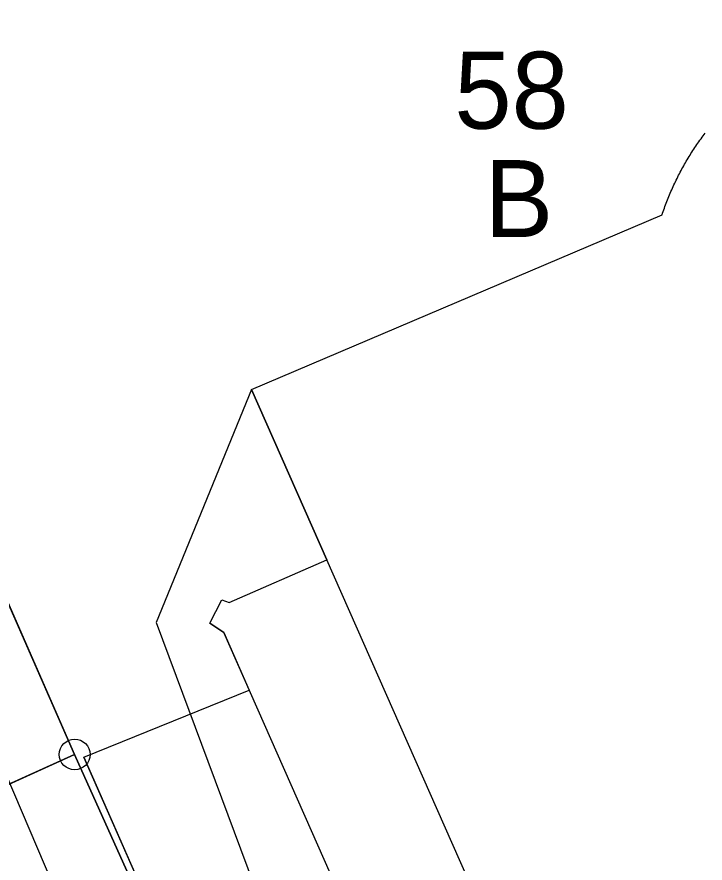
# Model space of a CAD drawing. Extents: x 6434771 to 6436222, y 5663454 to 5664782.
# Drawn here: x 6435287.95 to 6435299.13, y 5664279.09 to 5664292.83 of the extents above; entities that cross this region are included whole.
import ezdxf

# ---------------------------------------------------------------- set-up
doc = ezdxf.new("R2010")
doc.units = 0
for name, color, linetype in [('Warstwa 1', 7, 'Continuous'), ('Warstwa 10', 7, 'Continuous'), ('Warstwa 12', 7, 'Continuous'), ('Warstwa 15', 7, 'Continuous'), ('Warstwa 2', 7, 'Continuous'), ('Warstwa 4', 7, 'Continuous'), ('Warstwa 5', 7, 'Continuous'), ('Warstwa 6', 7, 'Continuous')]:
    doc.layers.add(name, color=color, linetype=linetype)

msp = doc.modelspace()

# ---------------------------------------------------------------- linework, layer by layer
at = {"layer": 'Warstwa 1'}
for p, q in [((6435284.291, 5664291.297), (6435288.884, 5664280.85)), ((6435284.291, 5664291.297), (6435288.884, 5664280.85)), ((6435271.228, 5664272.863), (6435288.884, 5664280.85)), ((6435271.228, 5664272.863), (6435288.884, 5664280.85)), ((6435288.884, 5664280.85), (6435297.133, 5664262.518)), ((6435288.884, 5664280.85), (6435297.133, 5664262.518))]:
    msp.add_line(p, q, dxfattribs=at)
msp.add_lwpolyline([(6435294.365, 5664275.923), (6435291.308, 5664282.831), (6435291.08, 5664282.984), (6435291.275, 5664283.361), (6435291.394, 5664283.32), (6435292.983, 5664284.011), (6435291.756, 5664286.776), (6435298.431, 5664289.615), (6435298.44, 5664289.643), (6435298.449, 5664289.67), (6435298.459, 5664289.698), (6435298.469, 5664289.725), (6435298.478, 5664289.753), (6435298.489, 5664289.78), (6435298.499, 5664289.807), (6435298.509, 5664289.834), (6435298.52, 5664289.861), (6435298.531, 5664289.888), (6435298.541, 5664289.915), (6435298.553, 5664289.942), (6435298.564, 5664289.969), (6435298.575, 5664289.996), (6435298.588, 5664290.022), (6435298.599, 5664290.048), (6435298.611, 5664290.075), (6435298.624, 5664290.101), (6435298.636, 5664290.128), (6435298.648, 5664290.154), (6435298.661, 5664290.18), (6435298.674, 5664290.206), (6435298.686, 5664290.232), (6435298.699, 5664290.258), (6435298.713, 5664290.284), (6435298.726, 5664290.309), (6435298.74, 5664290.335), (6435298.754, 5664290.361), (6435298.768, 5664290.386), (6435298.782, 5664290.411), (6435298.797, 5664290.437), (6435298.811, 5664290.462), (6435298.825, 5664290.487), (6435298.841, 5664290.512), (6435298.855, 5664290.536), (6435298.87, 5664290.561), (6435298.885, 5664290.586), (6435298.901, 5664290.611), (6435298.916, 5664290.636), (6435298.932, 5664290.659), (6435298.949, 5664290.684), (6435298.964, 5664290.708), (6435298.98, 5664290.733), (6435298.997, 5664290.757), (6435299.014, 5664290.78), (6435299.03, 5664290.804), (6435299.046, 5664290.828), (6435299.064, 5664290.851), (6435299.081, 5664290.875), (6435299.098, 5664290.898), (6435299.116, 5664290.921), (6435299.133, 5664290.944)], dxfattribs=at)
at = {"layer": 'Warstwa 10'}
msp.add_circle((6435288.884, 5664280.85), 0.25, dxfattribs=at)
at = {"layer": 'Warstwa 12'}
for points in [[(6435291.756, 5664286.776), (6435290.21, 5664282.994), (6435293.067, 5664275.319), (6435294.422, 5664271.562), (6435299.746, 5664267.767), (6435310.98, 5664272.241), (6435315.78, 5664273.893)], [(6435298.855, 5664255.254), (6435298.712, 5664255.848), (6435298.226, 5664256.974), (6435297.903, 5664257.588), (6435296.123, 5664260.92), (6435285.612, 5664285.57)]]:
    msp.add_lwpolyline(points, dxfattribs=at)
at = {"layer": 'Warstwa 2'}
msp.add_lwpolyline([(6435299.127, 5664257.933), (6435289.034, 5664280.808)], dxfattribs=at)
at = {"layer": 'Warstwa 4'}
for points in [[(6435298.431, 5664289.615), (6435298.44, 5664289.643), (6435298.449, 5664289.67), (6435298.459, 5664289.698), (6435298.469, 5664289.725), (6435298.478, 5664289.753), (6435298.489, 5664289.78), (6435298.499, 5664289.807), (6435298.509, 5664289.834), (6435298.52, 5664289.861), (6435298.531, 5664289.888), (6435298.541, 5664289.915), (6435298.553, 5664289.942), (6435298.564, 5664289.969), (6435298.575, 5664289.996), (6435298.588, 5664290.022), (6435298.599, 5664290.048), (6435298.611, 5664290.075), (6435298.624, 5664290.101), (6435298.636, 5664290.128), (6435298.648, 5664290.154), (6435298.661, 5664290.18), (6435298.674, 5664290.206), (6435298.686, 5664290.232), (6435298.699, 5664290.258), (6435298.713, 5664290.284), (6435298.726, 5664290.309), (6435298.74, 5664290.335), (6435298.754, 5664290.361), (6435298.768, 5664290.386), (6435298.782, 5664290.411), (6435298.797, 5664290.437), (6435298.811, 5664290.462), (6435298.825, 5664290.487), (6435298.841, 5664290.512), (6435298.855, 5664290.536), (6435298.87, 5664290.561), (6435298.885, 5664290.586), (6435298.901, 5664290.611), (6435298.916, 5664290.636), (6435298.932, 5664290.659), (6435298.949, 5664290.684), (6435298.964, 5664290.708), (6435298.98, 5664290.733), (6435298.997, 5664290.757), (6435299.014, 5664290.78), (6435299.03, 5664290.804), (6435299.046, 5664290.828), (6435299.064, 5664290.851), (6435299.081, 5664290.875), (6435299.098, 5664290.898), (6435299.116, 5664290.921), (6435299.133, 5664290.944)], [(6435296.341, 5664276.419), (6435292.983, 5664284.011), (6435291.756, 5664286.776), (6435298.431, 5664289.615)]]:
    msp.add_lwpolyline(points, dxfattribs=at)
at = {"layer": 'Warstwa 5'}
for p, q in [((6435299.064, 5664290.851), (6435299.081, 5664290.875)), ((6435299.081, 5664290.875), (6435299.098, 5664290.898)), ((6435299.098, 5664290.898), (6435299.116, 5664290.921)), ((6435299.116, 5664290.921), (6435299.133, 5664290.944)), ((6435298.964, 5664290.708), (6435298.98, 5664290.733)), ((6435298.98, 5664290.733), (6435298.997, 5664290.757)), ((6435298.997, 5664290.757), (6435299.014, 5664290.78)), ((6435299.014, 5664290.78), (6435299.03, 5664290.804)), ((6435299.03, 5664290.804), (6435299.046, 5664290.828)), ((6435299.046, 5664290.828), (6435299.064, 5664290.851)), ((6435298.885, 5664290.586), (6435298.901, 5664290.611)), ((6435298.901, 5664290.611), (6435298.916, 5664290.636)), ((6435298.916, 5664290.636), (6435298.932, 5664290.659)), ((6435298.932, 5664290.659), (6435298.949, 5664290.684)), ((6435298.949, 5664290.684), (6435298.964, 5664290.708)), ((6435298.797, 5664290.437), (6435298.811, 5664290.462)), ((6435298.811, 5664290.462), (6435298.825, 5664290.487)), ((6435298.825, 5664290.487), (6435298.841, 5664290.512)), ((6435298.841, 5664290.512), (6435298.855, 5664290.536)), ((6435298.855, 5664290.536), (6435298.87, 5664290.561)), ((6435298.87, 5664290.561), (6435298.885, 5664290.586)), ((6435298.726, 5664290.309), (6435298.74, 5664290.335)), ((6435298.74, 5664290.335), (6435298.754, 5664290.361)), ((6435298.754, 5664290.361), (6435298.768, 5664290.386)), ((6435298.768, 5664290.386), (6435298.782, 5664290.411)), ((6435298.782, 5664290.411), (6435298.797, 5664290.437)), ((6435298.648, 5664290.154), (6435298.661, 5664290.18)), ((6435298.661, 5664290.18), (6435298.674, 5664290.206)), ((6435298.674, 5664290.206), (6435298.686, 5664290.232)), ((6435298.686, 5664290.232), (6435298.699, 5664290.258)), ((6435298.699, 5664290.258), (6435298.713, 5664290.284)), ((6435298.713, 5664290.284), (6435298.726, 5664290.309)), ((6435298.588, 5664290.022), (6435298.599, 5664290.048)), ((6435298.599, 5664290.048), (6435298.611, 5664290.075)), ((6435298.611, 5664290.075), (6435298.624, 5664290.101)), ((6435298.624, 5664290.101), (6435298.636, 5664290.128)), ((6435298.636, 5664290.128), (6435298.648, 5664290.154)), ((6435298.531, 5664289.888), (6435298.541, 5664289.915)), ((6435298.541, 5664289.915), (6435298.553, 5664289.942)), ((6435298.553, 5664289.942), (6435298.564, 5664289.969)), ((6435298.564, 5664289.969), (6435298.575, 5664289.996)), ((6435298.575, 5664289.996), (6435298.588, 5664290.022)), ((6435298.478, 5664289.753), (6435298.489, 5664289.78)), ((6435298.489, 5664289.78), (6435298.499, 5664289.807)), ((6435298.499, 5664289.807), (6435298.509, 5664289.834)), ((6435298.509, 5664289.834), (6435298.52, 5664289.861)), ((6435298.52, 5664289.861), (6435298.531, 5664289.888)), ((6435298.431, 5664289.615), (6435298.44, 5664289.643)), ((6435298.44, 5664289.643), (6435298.449, 5664289.67)), ((6435298.449, 5664289.67), (6435298.459, 5664289.698)), ((6435298.459, 5664289.698), (6435298.469, 5664289.725)), ((6435298.469, 5664289.725), (6435298.478, 5664289.753)), ((6435291.756, 5664286.776), (6435298.431, 5664289.615)), ((6435291.756, 5664286.776), (6435292.983, 5664284.011)), ((6435291.394, 5664283.32), (6435292.983, 5664284.011)), ((6435291.08, 5664282.984), (6435291.275, 5664283.361)), ((6435291.275, 5664283.361), (6435291.394, 5664283.32)), ((6435291.08, 5664282.984), (6435291.308, 5664282.831)), ((6435291.308, 5664282.831), (6435291.722, 5664281.895)), ((6435289.034, 5664280.808), (6435291.722, 5664281.895)), ((6435289.034, 5664280.808), (6435299.127, 5664257.933))]:
    msp.add_line(p, q, dxfattribs=at)
at = {"layer": 'Warstwa 6'}
for points in [[(6435297.148, 5664309.994), (6435292.71, 5664321.95), (6435288.42, 5664320.34), (6435279.848, 5664317.495), (6435282.059, 5664305.156), (6435284.291, 5664291.297), (6435288.884, 5664280.85), (6435297.133, 5664262.518), (6435299.068, 5664257.994), (6435315.455, 5664265.206), (6435309.957, 5664277.754), (6435309.071, 5664279.765), (6435303.689, 5664291.982), (6435302.52, 5664295.337)], [(6435271.228, 5664272.863), (6435288.884, 5664280.85), (6435284.291, 5664291.297), (6435282.059, 5664305.156), (6435268.046, 5664299.985), (6435238.504, 5664289.102), (6435240.027, 5664285.223), (6435263.354, 5664294.031)], [(6435288.884, 5664280.85), (6435271.228, 5664272.863), (6435268.423, 5664271.677), (6435278.528, 5664248.892), (6435299.068, 5664257.994), (6435297.133, 5664262.518)]]:
    msp.add_lwpolyline(points, close=True, dxfattribs=at)

# ---------------------------------------------------------------- texts
at = {"layer": 'Warstwa 15'}
msp.add_text('58', height=1.25, dxfattribs=at).set_placement((6435295.056, 5664291.015))
at = {"layer": 'Warstwa 2'}
msp.add_text('B', height=1.25, dxfattribs=at).set_placement((6435295.547, 5664289.255))

doc.saveas('drawing.dxf')
